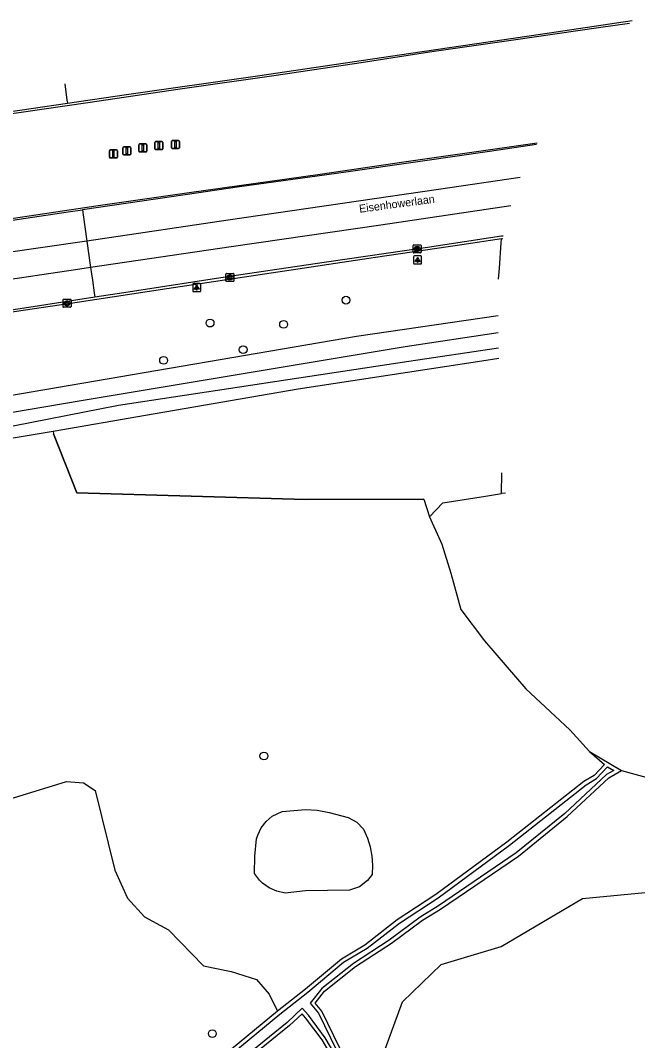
# Model space of a CAD drawing. Extents: x 162880 to 165536, y 384011 to 385179.
# Drawn here: x 164964.4 to 165041.5, y 385051.4 to 385178.9 of the extents above; entities that cross this region are included whole.
import ezdxf

# ---------------------------------------------------------------- set-up
doc = ezdxf.new("R2010")
doc.units = 0
for name, color, linetype in [('IMGEO_Berm_groen', 7, 'Continuous'), ('IMGEO_Berm_open', 7, 'Continuous'), ('IMGEO_Boom', 7, 'Continuous'), ('IMGEO_Gemengd_bos', 7, 'Continuous'), ('IMGEO_Groenvoorziening', 7, 'Continuous'), ('IMGEO_Hek', 7, 'Continuous'), ('IMGEO_Kolk', 7, 'Continuous'), ('IMGEO_Lichtpunt', 7, 'Continuous'), ('IMGEO_Loofbos', 7, 'Continuous'), ('IMGEO_Openbare_ruimte_label', 7, 'Continuous'), ('IMGEO_OVBaan_gesloten', 7, 'Continuous'), ('IMGEO_Rietland', 7, 'Continuous'), ('IMGEO_Rijbaan_regionaal_gesloten', 7, 'Continuous'), ('IMGEO_Sloot', 7, 'Continuous'), ('IMGEO_Vlaggenmast', 7, 'Continuous'), ('IMGEO_Waterloop', 7, 'Continuous')]:
    doc.layers.add(name, color=color, linetype=linetype)

msp = doc.modelspace()

# ---------------------------------------------------------------- linework, layer by layer
at = {"layer": 'IMGEO_Berm_groen'}
for points in [[(165024.28, 385147.92), (165024.48, 385151.08), (165024.52, 385151.59)], [(165024.15, 385146.55), (165024.28, 385147.92)], [(165024.29, 385147.93), (165024.28, 385147.92)], [(164854.8, 385115.55), (164883.61, 385119.41), (164919.02, 385125.07), (164951.8, 385130.08), (165006.4, 385139.42), (165024.08, 385141.99)]]:
    msp.add_lwpolyline(points, dxfattribs=at)
at = {"layer": 'IMGEO_Berm_open'}
for points in [[(165040.53, 385178.52), (165036.65, 385177.95), (165026.01, 385176.4), (165015.51, 385174.92), (165006.97, 385173.59), (164996.36, 385172.01), (164984.36, 385170.3), (164972.82, 385168.6), (164961.9, 385167), (164951.12, 385165.47), (164941.98, 385164.1), (164932.04, 385162.77), (164921.77, 385161.28), (164911.04, 385159.72), (164893.36, 385157.28), (164878.41, 385155.06), (164865.1, 385153.11)], [(164753.4, 385122.67), (164761.77, 385124.17), (164779.56, 385127.15), (164792.9, 385129.28), (164805.18, 385131.21), (164819.72, 385133.54), (164834.7, 385135.78), (164850.7, 385138.22), (164867.72, 385140.73), (164880.86, 385142.61), (164899.99, 385145.41), (164920.36, 385148.23), (164933.66, 385150.01), (164947.62, 385151.97), (164961.86, 385153.91), (164974.08, 385155.74), (164985.47, 385157.36), (165001.86, 385159.69), (165012.32, 385161.22), (165026.05, 385163.15), (165028.96, 385163.57)], [(165024.52, 385151.59), (165019.54, 385150.85), (165008.78, 385149.25), (164982.69, 385145.33), (164971.46, 385143.62), (164958.22, 385141.66), (164946.13, 385139.85), (164936.19, 385138.39), (164924.96, 385136.81), (164913.7, 385135.18), (164898.43, 385133.15), (164885.75, 385131.31), (164875.19, 385129.87), (164865.15, 385128.4), (164842.68, 385125.1), (164827.24, 385122.75), (164812.72, 385120.6), (164803.78, 385119.14), (164786.9, 385116.49), (164773.22, 385114.28), (164760.15, 385112.03), (164747.88, 385109.83), (164730.13, 385106.49), (164718.45, 385104.32)], [(165024.52, 385151.59), (165024.69, 385151.62)]]:
    msp.add_lwpolyline(points, dxfattribs=at)
at = {"layer": 'IMGEO_Boom'}
for centre in [(165005.07, 385143.92), (164988.08, 385141.06), (164997.27, 385140.9), (164992.22, 385137.74), (164982.27, 385136.4), (164994.81, 385086.95), (164988.37, 385052.25)]:
    msp.add_circle(centre, 0.489, dxfattribs=at)
at = {"layer": 'IMGEO_Gemengd_bos'}
msp.add_lwpolyline([(165038.01, 384969.73), (165036.24, 384972.64), (165034.15, 384977.08), (165031.71, 384983.27), (165027.32, 384993.23), (165024.54, 385000), (165011.76, 385029.85), (165005.8, 385044.26), (165003.25, 385049.46), (165002.08, 385051.48), (165000, 385054.24), (164999.58, 385054.74), (164998.03, 385053.25), (164990.73, 385047.33), (164986.61, 385044.42), (164983.35, 385041.5), (164980.18, 385039.22), (164974.6, 385034.27), (164972.69, 385032.32), (164966.76, 385027.4), (164965.81, 385026.71)], dxfattribs=at)
at = {"layer": 'IMGEO_Groenvoorziening'}
msp.add_lwpolyline([(164968.45, 385127.57), (164979.99, 385129.54), (164999.11, 385132.86), (165022.07, 385136.36), (165024.16, 385136.68)], dxfattribs=at)
at = {"layer": 'IMGEO_Hek'}
msp.add_lwpolyline([(165014.81, 385119.05), (165000, 385119.01), (164971.41, 385119.85), (164968.52, 385127.23)], dxfattribs=at)
at = {"layer": 'IMGEO_Kolk'}
for p, q in [((165013.47, 385149.91), (165013.47, 385150.76)), ((165013.54, 385150.83), (165014.4, 385150.83)), ((165013.98, 385150.05), (165013.95, 385150.05)), ((165013.96, 385150.61), (165013.98, 385150.61)), ((165014.47, 385150.76), (165014.47, 385149.91)), ((165014.4, 385149.83), (165013.54, 385149.83)), ((164990.06, 385146.34), (164990.06, 385147.19)), ((164990.14, 385147.26), (164990.99, 385147.26)), ((164990.99, 385146.26), (164990.14, 385146.26)), ((164990.55, 385147.04), (164990.58, 385147.04)), ((164990.57, 385146.48), (164990.55, 385146.48)), ((164991.06, 385147.19), (164991.06, 385146.34)), ((164969.7, 385143.11), (164969.7, 385143.96)), ((164969.77, 385144.04), (164970.62, 385144.04)), ((164970.18, 385143.81), (164970.21, 385143.81)), ((164970.7, 385143.96), (164970.7, 385143.11)), ((164970.62, 385143.03), (164969.77, 385143.03)), ((164970.21, 385143.26), (164970.18, 385143.26))]:
    msp.add_line(p, q, dxfattribs=at)
for points in [[(165013.47, 385149.91), (165013.47, 385150.76)], [(165013.54, 385150.83), (165014.4, 385150.83)], [(165013.79, 385150.53), (165013.91, 385150.53), (165013.91, 385150.38), (165014.04, 385150.53), (165014.21, 385150.53), (165014.06, 385150.38), (165014.21, 385150.13), (165014.06, 385150.13), (165013.98, 385150.3), (165013.91, 385150.23), (165013.91, 385150.13), (165013.79, 385150.13), (165013.79, 385150.53)], [(165014.47, 385150.76), (165014.47, 385149.91)], [(165014.4, 385149.83), (165013.54, 385149.83)], [(164990.06, 385146.34), (164990.06, 385147.19)], [(164990.14, 385147.26), (164990.99, 385147.26)], [(164990.99, 385146.26), (164990.14, 385146.26)], [(164990.38, 385146.96), (164990.51, 385146.96), (164990.51, 385146.81), (164990.64, 385146.96), (164990.8, 385146.96), (164990.66, 385146.81), (164990.81, 385146.56), (164990.66, 385146.56), (164990.57, 385146.73), (164990.51, 385146.66), (164990.51, 385146.56), (164990.38, 385146.56), (164990.38, 385146.96)], [(164991.06, 385147.19), (164991.06, 385146.34)], [(164969.7, 385143.11), (164969.7, 385143.96)], [(164969.77, 385144.04), (164970.62, 385144.04)], [(164970.02, 385143.73), (164970.14, 385143.73), (164970.14, 385143.58), (164970.27, 385143.73), (164970.43, 385143.73), (164970.29, 385143.58), (164970.44, 385143.33), (164970.29, 385143.33), (164970.2, 385143.5), (164970.14, 385143.43), (164970.14, 385143.33), (164970.02, 385143.33), (164970.02, 385143.73)], [(164970.7, 385143.96), (164970.7, 385143.11)], [(164970.62, 385143.03), (164969.77, 385143.03)]]:
    msp.add_lwpolyline(points, dxfattribs=at)
for centre, start, end in [((165013.54, 385150.76), 91.552, 178.448), ((165013.54, 385150.76), 91.552, 178.448), ((165013.54, 385149.91), 181.552, 268.448), ((165013.54, 385149.91), 181.552, 268.448), ((165014.39, 385150.76), 1.552, 88.448), ((165014.39, 385150.76), 1.552, 88.448), ((165014.39, 385149.91), 271.552, 358.448), ((165014.39, 385149.91), 271.552, 358.448), ((164990.14, 385147.19), 91.552, 178.448), ((164990.14, 385147.19), 91.552, 178.448), ((164990.14, 385146.34), 181.552, 268.448), ((164990.14, 385146.34), 181.552, 268.448), ((164990.99, 385147.19), 1.552, 88.448), ((164990.99, 385147.19), 1.552, 88.448), ((164990.99, 385146.34), 271.552, 358.448), ((164990.99, 385146.34), 271.552, 358.448), ((164969.77, 385143.96), 91.552, 178.448), ((164969.77, 385143.96), 91.552, 178.448), ((164970.62, 385143.96), 1.552, 88.448), ((164970.62, 385143.96), 1.552, 88.448), ((164969.77, 385143.11), 181.552, 268.448), ((164969.77, 385143.11), 181.552, 268.448), ((164970.62, 385143.11), 271.552, 358.448), ((164970.62, 385143.11), 271.552, 358.448)]:
    msp.add_arc(centre, 0.0765, start, end, dxfattribs=at)
for centre, major_axis, ratio, start_param, end_param in [((165013.96, 385150.33), (-0.387, 0.002), 0.722429, 4.712389, 7.853982), ((165013.98, 385150.33), (-0.39, 0.002), 0.717154, 1.570796, 4.712389), ((164990.55, 385146.76), (-0.387, 0.002), 0.722429, 4.712389, 7.853982), ((164990.57, 385146.76), (-0.39, 0.002), 0.717154, 1.570796, 4.712389), ((164970.18, 385143.53), (-0.387, 0.002), 0.722429, 4.712389, 7.853982), ((164970.21, 385143.53), (-0.39, 0.002), 0.717154, 1.570796, 4.712389)]:
    msp.add_ellipse(centre, major_axis=major_axis, ratio=ratio, start_param=start_param, end_param=end_param, dxfattribs=at)
at = {"layer": 'IMGEO_Lichtpunt'}
for p, q in [((165013.52, 385149.35), (165013.52, 385148.55)), ((165013.52, 385149.35), (165013.52, 385148.55)), ((165014.43, 385149.45), (165013.62, 385149.45)), ((165014.43, 385149.45), (165013.62, 385149.45)), ((165014.52, 385148.55), (165014.52, 385149.35)), ((165014.52, 385148.55), (165014.52, 385149.35)), ((165013.62, 385148.45), (165014.43, 385148.45)), ((165013.62, 385148.45), (165014.43, 385148.45)), ((164985.91, 385145.9), (164985.91, 385145.09)), ((164985.91, 385145.9), (164985.91, 385145.09)), ((164986.82, 385145.99), (164986.01, 385145.99)), ((164986.82, 385145.99), (164986.01, 385145.99)), ((164986.01, 385144.99), (164986.82, 385144.99)), ((164986.01, 385144.99), (164986.82, 385144.99)), ((164986.91, 385145.09), (164986.91, 385145.9)), ((164986.91, 385145.09), (164986.91, 385145.9))]:
    msp.add_line(p, q, dxfattribs=at)
for points in [[(165013.9, 385149.02), (165013.94, 385148.99), (165013.75, 385148.73), (165013.71, 385148.76), (165013.9, 385149.02)], [(165014, 385148.97), (165014.05, 385148.97), (165014.05, 385148.65), (165014, 385148.65), (165014, 385148.97)], [(165014.11, 385148.99), (165014.15, 385149.02), (165014.34, 385148.75), (165014.3, 385148.73), (165014.11, 385148.99)], [(164986.29, 385145.56), (164986.33, 385145.53), (164986.14, 385145.27), (164986.1, 385145.3), (164986.29, 385145.56)], [(164986.39, 385145.51), (164986.44, 385145.51), (164986.44, 385145.19), (164986.39, 385145.19), (164986.39, 385145.51)], [(164986.5, 385145.53), (164986.54, 385145.56), (164986.72, 385145.3), (164986.69, 385145.27), (164986.5, 385145.53)]]:
    msp.add_lwpolyline(points, dxfattribs=at)
for centre in [(165014.02, 385149.15), (164986.41, 385145.69)]:
    msp.add_circle(centre, 0.0994, dxfattribs=at)
for centre, start, end in [((165013.62, 385149.35), 90, 180), ((165013.62, 385149.35), 90, 180), ((165014.43, 385149.35), 0, 90), ((165014.43, 385149.35), 0, 90), ((165013.62, 385148.55), 180, 270), ((165013.62, 385148.55), 180, 270), ((165014.43, 385148.55), 270, 0), ((165014.43, 385148.55), 270, 360), ((164986.01, 385145.9), 90, 180), ((164986.01, 385145.9), 90, 180), ((164986.01, 385145.09), 180, 270), ((164986.01, 385145.09), 180, 270), ((164986.82, 385145.9), 0, 90), ((164986.82, 385145.9), 0, 90), ((164986.82, 385145.09), 270, 0), ((164986.82, 385145.09), 270, 360)]:
    msp.add_arc(centre, 0.0946, start, end, dxfattribs=at)
at = {"layer": 'IMGEO_Loofbos'}
for points in [[(164961.97, 385126.46), (164968.45, 385127.57)], [(164968.45, 385127.57), (164968.52, 385127.23), (164971.41, 385119.85), (165000, 385119.01), (165014.81, 385119.05), (165015.49, 385116.86)], [(165024.5, 385119.76), (165024.57, 385122.35)], [(165035.52, 385087.52), (165037.37, 385085.9), (165036.1, 385084.53), (165034.81, 385083.77), (165025.19, 385076.2), (165016.32, 385069.62), (165011.48, 385066.46), (165007.44, 385063.31), (165004.49, 385061.55), (165000, 385057.8), (164996.52, 385055.05)], [(164956.83, 385079.67), (164970.14, 385083.75), (164972.27, 385083.59), (164973.73, 385082.64), (164976.17, 385072.7), (164977.74, 385069.18), (164979.89, 385066.84), (164982.88, 385065.21), (164987.28, 385060.73), (164990.72, 385060.02), (164993.87, 385059.03), (164995.46, 385057.18), (164996.52, 385055.05)], [(165000, 385070.09), (164997.45, 385069.82), (164996.43, 385070.04), (164995.47, 385070.46), (164994.63, 385071.07), (164994.26, 385071.44), (164993.64, 385072.28), (164993.66, 385074.44), (164993.89, 385076.58), (164994.04, 385077.06), (164994.48, 385077.97), (164995.09, 385078.77), (164995.86, 385079.43), (164997.09, 385080.03), (165000, 385080.27), (165001.46, 385080.16), (165002.97, 385079.9), (165005.36, 385079.27), (165006.43, 385078.68), (165007.26, 385077.79), (165007.78, 385076.69), (165008.11, 385075.58), (165008.31, 385074.44), (165008.39, 385073.3), (165008.35, 385072.15), (165007.78, 385071.39), (165006.75, 385070.61), (165005.52, 385070.18), (165000, 385070.09)], [(165007.51, 385043.58), (165012.15, 385056.24), (165016.95, 385060.89), (165024.45, 385063.14), (165034.64, 385069.14), (165044.23, 385070.04), (165052.93, 385064.34), (165055.03, 385053.84), (165052.78, 385046.93), (165041.83, 385044.68), (165031.49, 385040.18), (165031.27, 385034.14), (165037.26, 385026.34), (165044.01, 385028.14), (165050.87, 385028.8), (165059.18, 385028.11), (165065.99, 385027.05)], [(164996.52, 385055.05), (164989.79, 385049.5), (164987.45, 385047.73), (164985.58, 385046.52), (164984.26, 385045.17), (164979.49, 385041.38), (164972.93, 385035.24), (164970.29, 385032.98), (164964.83, 385029.01)]]:
    msp.add_lwpolyline(points, dxfattribs=at)
at = {"layer": 'IMGEO_OVBaan_gesloten'}
for points in [[(165025.69, 385155.72), (165009.41, 385153.28), (164990.73, 385150.58), (164973.15, 385148)], [(165024.72, 385151.93), (165024.53, 385151.91), (165015.24, 385150.5), (165002.63, 385148.68), (164990.52, 385146.89), (164977.3, 385144.86), (164973.67, 385144.29)], [(164973.15, 385148), (164971.26, 385147.72), (164951.88, 385144.84), (164934.32, 385142.29), (164917.3, 385139.82), (164895.8, 385136.71), (164878.41, 385134.31), (164860.92, 385131.77), (164848.61, 385129.99)], [(164973.15, 385148), (164973.37, 385146.43), (164973.6, 385144.82), (164973.67, 385144.29)], [(164973.67, 385144.29), (164965.41, 385143), (164951.63, 385140.92), (164938.81, 385139.08), (164928.8, 385137.7), (164918.52, 385136.23), (164907.29, 385134.66), (164895.76, 385133.05), (164885.88, 385131.64), (164873.27, 385129.85), (164863.07, 385128.39), (164852.89, 385126.9), (164849.17, 385126.36)]]:
    msp.add_lwpolyline(points, dxfattribs=at)
at = {"layer": 'IMGEO_Rietland'}
msp.add_lwpolyline([(165007.51, 385043.58), (165006.59, 385045.74), (165002.05, 385055.06), (165001.23, 385056.05), (165002.4, 385057.56), (165006.28, 385060.62), (165010.76, 385063.55), (165014.64, 385066.41), (165016.89, 385067.81), (165026.64, 385074.45), (165032.72, 385079.38), (165037.94, 385084.23), (165039.53, 385085.12)], dxfattribs=at)
at = {"layer": 'IMGEO_Rijbaan_regionaal_gesloten'}
for points in [[(164970.25, 385168.56), (164977.64, 385169.64), (164993.99, 385171.98), (165013.19, 385174.78), (165029.37, 385177.17), (165040.85, 385178.89)], [(164969.91, 385170.97), (164970.19, 385168.93), (164970.25, 385168.56)], [(164845.49, 385150.37), (164849.36, 385150.96), (164869.99, 385154.19), (164893.45, 385157.59), (164923.08, 385161.73), (164945.17, 385164.92), (164961.12, 385167.23), (164970.25, 385168.56)], [(165028.87, 385163.38), (165022.99, 385162.51), (165014.64, 385161.3), (165003.89, 385159.77), (164991.76, 385158.08), (164984.97, 385157.07), (164972.13, 385155.23)], [(165026.84, 385159.24), (165016.64, 385157.74), (164990.36, 385153.91), (164972.68, 385151.31)], [(164847.45, 385137.56), (164852.29, 385138.26), (164867.52, 385140.49), (164876.89, 385141.88), (164900.07, 385145.16), (164914.15, 385147.12), (164924.78, 385148.62), (164935.62, 385150.09), (164944.13, 385151.26), (164952.43, 385152.42), (164960.55, 385153.49), (164970.35, 385154.98), (164972.13, 385155.23)], [(164972.13, 385155.23), (164972.22, 385154.59), (164972.68, 385151.31)], [(164972.68, 385151.31), (164966.32, 385150.38), (164945.35, 385147.32), (164921.61, 385143.89), (164895, 385139.93), (164861.98, 385135.33), (164848.1, 385133.34)], [(164972.68, 385151.31), (164973.15, 385148)]]:
    msp.add_lwpolyline(points, dxfattribs=at)
at = {"layer": 'IMGEO_Sloot'}
for points in [[(165015.49, 385116.86), (165017.16, 385118.6), (165022.5, 385119.44), (165024.5, 385119.76)], [(165025, 385119.81), (165025, 385119.81), (165024.5, 385119.76)], [(165015.49, 385116.86), (165015.84, 385116.09), (165016.89, 385113.78), (165017.04, 385113.44), (165018.16, 385109.8), (165019.41, 385105.27), (165022.39, 385101.35), (165027.56, 385095.36), (165033.07, 385090.2), (165035.52, 385087.52)], [(165035.52, 385087.52), (165039.53, 385085.12)], [(165039.53, 385085.12), (165043.3, 385084.1), (165046.7, 385083.38), (165052.31, 385081.72), (165061.35, 385080.53), (165069.14, 385078.92), (165076.9, 385076.57), (165089.14, 385076.96), (165095.61, 385075.83), (165101.7, 385074.8), (165108.17, 385071.94)]]:
    msp.add_lwpolyline(points, dxfattribs=at)
at = {"layer": 'IMGEO_Vlaggenmast'}
for p, q in [((164983.36, 385163.87), (164984.15, 385163.87)), ((164984.15, 385163.87), (164983.36, 385163.87)), ((164975.6, 385162.7), (164976.39, 385162.7)), ((164976.39, 385162.7), (164975.6, 385162.7)), ((164977.19, 385162.18), (164977.19, 385162.98)), ((164977.19, 385162.98), (164977.19, 385162.18)), ((164977.29, 385163.08), (164978.08, 385163.08)), ((164978.08, 385163.08), (164977.29, 385163.08)), ((164978.18, 385162.98), (164978.18, 385162.18)), ((164978.18, 385162.18), (164978.18, 385162.98)), ((164979.18, 385162.55), (164979.18, 385163.35)), ((164979.18, 385163.35), (164979.18, 385162.55)), ((164979.28, 385163.45), (164980.06, 385163.45)), ((164980.06, 385163.45), (164979.28, 385163.45)), ((164980.16, 385163.35), (164980.16, 385162.55)), ((164980.16, 385162.55), (164980.16, 385163.35)), ((164981.17, 385162.84), (164981.17, 385163.64)), ((164981.17, 385163.64), (164981.17, 385162.84)), ((164981.27, 385163.74), (164982.06, 385163.74)), ((164982.06, 385163.74), (164981.27, 385163.74)), ((164982.06, 385162.74), (164981.27, 385162.74)), ((164981.27, 385162.74), (164982.06, 385162.74)), ((164982.16, 385163.64), (164982.16, 385162.84)), ((164982.16, 385162.84), (164982.16, 385163.64)), ((164983.26, 385162.98), (164983.26, 385163.77)), ((164983.26, 385163.77), (164983.26, 385162.98)), ((164984.15, 385162.88), (164983.36, 385162.88)), ((164983.36, 385162.88), (164984.15, 385162.88)), ((164984.25, 385163.77), (164984.25, 385162.98)), ((164984.25, 385162.98), (164984.25, 385163.77)), ((164975.5, 385161.8), (164975.5, 385162.6)), ((164975.5, 385162.6), (164975.5, 385161.8)), ((164976.39, 385161.7), (164975.6, 385161.7)), ((164975.6, 385161.7), (164976.39, 385161.7)), ((164976.49, 385162.6), (164976.49, 385161.8)), ((164976.49, 385161.8), (164976.49, 385162.6)), ((164978.08, 385162.08), (164977.29, 385162.08)), ((164977.29, 385162.08), (164978.08, 385162.08)), ((164980.06, 385162.45), (164979.28, 385162.45)), ((164979.28, 385162.45), (164980.06, 385162.45))]:
    msp.add_line(p, q, dxfattribs=at)
for points in [[(164977.61, 385162.95), (164977.76, 385162.95), (164977.76, 385162.2), (164977.61, 385162.2), (164977.61, 385162.95)], [(164979.6, 385163.32), (164979.75, 385163.32), (164979.75, 385162.57), (164979.6, 385162.57), (164979.6, 385163.32)], [(164981.59, 385163.61), (164981.74, 385163.61), (164981.74, 385162.86), (164981.59, 385162.86), (164981.59, 385163.61)], [(164983.68, 385163.75), (164983.83, 385163.75), (164983.83, 385163), (164983.68, 385163), (164983.68, 385163.75)], [(164975.92, 385162.57), (164976.07, 385162.57), (164976.07, 385161.82), (164975.92, 385161.82), (164975.92, 385162.57)]]:
    msp.add_lwpolyline(points, dxfattribs=at)
for centre, start, end in [((164983.36, 385163.77), 90, 180), ((164983.36, 385163.77), 90, 180), ((164984.15, 385163.77), 0, 90), ((164984.15, 385163.77), 360, 90), ((164975.6, 385162.6), 90, 180), ((164975.6, 385162.6), 90, 180), ((164976.39, 385162.6), 0, 90), ((164976.39, 385162.6), 360, 90), ((164977.29, 385162.98), 90, 180), ((164977.29, 385162.98), 90, 180), ((164978.08, 385162.98), 0, 90), ((164978.08, 385162.98), 360, 90), ((164979.28, 385163.35), 90, 180), ((164979.28, 385163.35), 90, 180), ((164980.06, 385163.35), 0, 90), ((164980.06, 385163.35), 360, 90), ((164981.27, 385163.64), 90, 180), ((164981.27, 385163.64), 90, 180), ((164981.27, 385162.84), 180, 270), ((164981.27, 385162.84), 180, 270), ((164982.06, 385163.64), 0, 90), ((164982.06, 385163.64), 360, 90), ((164982.06, 385162.84), 270, 0), ((164982.06, 385162.84), 270, 0), ((164983.36, 385162.98), 180, 270), ((164983.36, 385162.98), 180, 270), ((164984.15, 385162.98), 270, 0), ((164984.15, 385162.98), 270, 0), ((164975.6, 385161.8), 180, 270), ((164975.6, 385161.8), 180, 270), ((164976.39, 385161.8), 270, 0), ((164976.39, 385161.8), 270, 0), ((164977.29, 385162.18), 180, 270), ((164977.29, 385162.18), 180, 270), ((164978.08, 385162.18), 270, 0), ((164978.08, 385162.18), 270, 0), ((164979.28, 385162.55), 180, 270), ((164979.28, 385162.55), 180, 270), ((164980.06, 385162.55), 270, 0), ((164980.06, 385162.55), 270, 0)]:
    msp.add_arc(centre, 0.1, start, end, dxfattribs=at)
at = {"layer": 'IMGEO_Waterloop'}
for points in [[(165024.11, 385139.82), (165012.47, 385138.08), (164971.96, 385131.34), (164958.93, 385129.15), (164951.1, 385127.81), (164941.72, 385126.14), (164931.13, 385124.61), (164909.65, 385121.19), (164890.2, 385118.5), (164881.21, 385117.25), (164874.7, 385116.35), (164869.44, 385115.48), (164864.66, 385114.68), (164856.42, 385113.59), (164855.11, 385113.37)], [(164961.32, 385127.78), (164976.65, 385130.78), (165012.94, 385136.28), (165024.13, 385137.96)], [(164990.09, 385049.12), (164996.82, 385054.67), (165000.3, 385057.43), (165004.77, 385061.16), (165007.71, 385062.91), (165011.76, 385066.06), (165016.59, 385069.23), (165025.49, 385075.82), (165035.08, 385083.36), (165036.4, 385084.15), (165037.77, 385085.61), (165038.56, 385085.14), (165037.65, 385084.62), (165032.41, 385079.75), (165026.35, 385074.84), (165016.62, 385068.22), (165014.36, 385066.82), (165010.48, 385063.95), (165005.99, 385061.02), (165002.05, 385057.9), (165000.61, 385056.04), (165001.64, 385054.79), (165006.15, 385045.54)], [(165003.68, 385049.69), (165002.48, 385051.74), (165000.38, 385054.54), (164999.61, 385055.45), (164997.71, 385053.62), (164990.43, 385047.71)]]:
    msp.add_lwpolyline(points, dxfattribs=at)

# ---------------------------------------------------------------- texts
at = {"layer": 'IMGEO_Openbare_ruimte_label'}
msp.add_text('Eisenhowerlaan', height=1, rotation=7.6439, dxfattribs=at).set_placement((165006.78, 385154.84))

doc.saveas('drawing.dxf')
